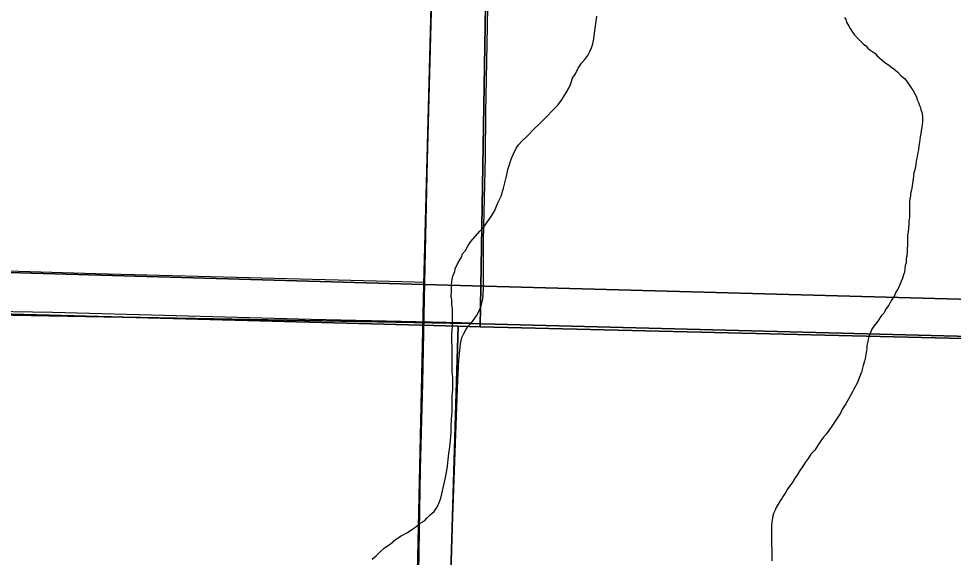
# Model space of a CAD drawing. Extents: x 0 to 68, y 0 to 52.9.
# Drawn here: x 46.643 to 47.485, y 35.018 to 35.503 of the extents above; entities that cross this region are included whole.
import ezdxf

# ---------------------------------------------------------------- set-up
doc = ezdxf.new("R2010")
doc.units = 0
for name, color, linetype in [('Default', 7, 'Continuous'), ('GM_X_County_Road', 7, 'Continuous'), ('GM_X_Minor_River', 7, 'Continuous'), ('GM_X_Township', 7, 'Continuous'), ('GM_X_Township_Road', 7, 'Continuous')]:
    doc.layers.add(name, color=color, linetype=linetype)

msp = doc.modelspace()

# ---------------------------------------------------------------- linework, layer by layer
at = {"layer": 'Default'}
for points in [[(45.68961, 36.62483), (47.04294, 36.58651), (47.00797, 35.26364), (45.66716, 35.30232)], [(47.04294, 36.58651), (48.38433, 36.55233), (48.34582, 35.22698), (47.00797, 35.26364)], [(47.07622, 36.27481), (47.05879, 35.22529), (47.03919, 35.22593), (45.9997, 35.25406), (46.0139, 36.30128)], [(48.14013, 36.24631), (48.11512, 35.19975), (47.05879, 35.22529), (47.07622, 36.27481)], [(45.66716, 35.30232), (47.00797, 35.26364), (46.97896, 33.9387), (45.64513, 33.97481)], [(47.00797, 35.26364), (48.34582, 35.22698), (48.31488, 33.90856), (46.97896, 33.9387)], [(45.9809, 35.25428), (45.9997, 35.25406), (47.03919, 35.22593), (47.00837, 34.19765), (45.92571, 34.22831)], [(47.03919, 35.22593), (47.05879, 35.22529), (48.11512, 35.19975), (48.08148, 34.17031), (47.00837, 34.19765)]]:
    msp.add_lwpolyline(points, close=True, dxfattribs=at)
at = {"layer": 'GM_X_County_Road'}
for points in [[(47.00914, 35.26579), (47.01144, 35.3757), (47.01675, 35.57662), (47.02103, 35.73244), (47.02518, 35.89236), (47.02596, 35.92783)], [(47.05093, 35.22914), (47.05545, 35.23523), (47.05843, 35.24115), (47.05965, 35.24424), (47.06116, 35.25072), (47.06155, 35.25403), (47.06197, 35.26065), (47.06201, 35.3034), (47.0636, 35.37885), (47.06399, 35.41823), (47.06474, 35.46415), (47.06692, 35.57899), (47.06819, 35.6479), (47.07041, 35.73647), (47.07033, 35.74968), (47.0703, 35.75575)], [(46.99522, 34.60237), (46.99533, 34.60884), (46.99678, 34.67854), (47.00014, 34.82619), (47.00333, 34.98612), (47.00462, 35.05996), (47.005, 35.09685), (47.00724, 35.17474), (47.00914, 35.26579)], [(47.0217, 34.70796), (47.02235, 34.73142), (47.02473, 34.80356), (47.02731, 34.87899), (47.02911, 34.92476), (47.03175, 34.98066), (47.03347, 35.02982), (47.03691, 35.12867), (47.03874, 35.17737), (47.03978, 35.19548), (47.04048, 35.20413), (47.04117, 35.20993), (47.04239, 35.21568), (47.04378, 35.21869), (47.04586, 35.2227), (47.04784, 35.22555), (47.05093, 35.22914)]]:
    msp.add_lwpolyline(points, dxfattribs=at)
at = {"layer": 'GM_X_Minor_River'}
for points in [[(47.03289, 35.26067), (47.0329, 35.26318), (47.03341, 35.26619), (47.03392, 35.2702), (47.03493, 35.2727), (47.03594, 35.27521), (47.03645, 35.27771), (47.03846, 35.28222), (47.04048, 35.28573), (47.04199, 35.28823), (47.043, 35.29124), (47.04551, 35.29424), (47.04803, 35.29875), (47.05055, 35.30225), (47.0586, 35.31175), (47.06212, 35.31525), (47.06514, 35.31976), (47.06866, 35.32477), (47.07168, 35.32977), (47.07471, 35.33729), (47.07774, 35.3433), (47.07976, 35.35031), (47.08128, 35.35633), (47.0828, 35.36234), (47.08381, 35.36736), (47.08533, 35.37187), (47.08684, 35.37638), (47.08886, 35.38139), (47.09088, 35.38589), (47.0934, 35.3894), (47.09641, 35.3929), (47.10194, 35.3979), (47.10697, 35.4034), (47.11301, 35.4089), (47.11904, 35.4149), (47.12407, 35.4204), (47.1286, 35.4249), (47.13162, 35.42891), (47.13413, 35.43291), (47.13665, 35.43691), (47.13867, 35.44042), (47.14018, 35.44393), (47.1422, 35.44944), (47.14472, 35.45344), (47.14724, 35.45845), (47.15026, 35.46296), (47.15328, 35.46646), (47.15579, 35.46996), (47.15781, 35.47347), (47.15932, 35.47697), (47.16033, 35.48048), (47.16135, 35.48499), (47.16186, 35.49001), (47.16237, 35.49452), (47.16339, 35.50054), (47.1639, 35.50555)], [(47.38708, 35.50432), (47.38828, 35.50231), (47.38907, 35.4999), (47.39107, 35.49628), (47.39227, 35.49427), (47.39387, 35.49186), (47.39587, 35.48904), (47.39907, 35.48542), (47.40148, 35.48301), (47.40388, 35.48059), (47.40628, 35.47858), (47.40828, 35.47656), (47.41069, 35.47455), (47.41269, 35.47334), (47.4147, 35.47173), (47.4167, 35.46971), (47.42351, 35.46367), (47.42671, 35.46165), (47.42872, 35.46004), (47.43152, 35.45803), (47.43513, 35.45481), (47.43833, 35.45159), (47.44113, 35.44917), (47.44354, 35.44635), (47.44554, 35.44353), (47.44714, 35.44072)], [(47.44714, 35.44072), (47.44874, 35.43871), (47.45034, 35.43589), (47.45193, 35.43268), (47.45273, 35.42987), (47.45393, 35.42746), (47.45472, 35.42504), (47.45552, 35.42304), (47.45592, 35.42103), (47.45672, 35.41902), (47.45751, 35.415), (47.45751, 35.41259), (47.4575, 35.40979), (47.45709, 35.40778), (47.45669, 35.40537), (47.45628, 35.40217), (47.45587, 35.39936), (47.45546, 35.39655), (47.45506, 35.39414), (47.45465, 35.39174), (47.45424, 35.38853), (47.45383, 35.38491), (47.45302, 35.38131), (47.45261, 35.3785), (47.4518, 35.37489), (47.45139, 35.37128), (47.45058, 35.36687), (47.44977, 35.36406), (47.44936, 35.36125), (47.44895, 35.35884), (47.44773, 35.35042), (47.44732, 35.34761), (47.44652, 35.34561), (47.44651, 35.3436), (47.4461, 35.3408), (47.4457, 35.33839), (47.44569, 35.33397), (47.44568, 35.33076), (47.44567, 35.32715), (47.44566, 35.32434), (47.44525, 35.32073), (47.44525, 35.31792), (47.44484, 35.31471), (47.44443, 35.3111), (47.44402, 35.30789), (47.44401, 35.30268), (47.444, 35.29906), (47.44359, 35.29585), (47.44358, 35.29264), (47.44318, 35.28944), (47.44277, 35.28663), (47.44276, 35.28301), (47.44195, 35.28061), (47.44154, 35.2778), (47.44113, 35.27459), (47.44032, 35.27219), (47.43952, 35.26938), (47.4379, 35.26577), (47.43669, 35.26257), (47.43508, 35.25936), (47.43347, 35.25656), (47.43226, 35.25375), (47.43065, 35.25135), (47.42944, 35.24935), (47.42823, 35.24734), (47.42702, 35.24494), (47.4242, 35.24094), (47.42299, 35.23813), (47.42058, 35.23573), (47.41937, 35.23373), (47.41775, 35.23132), (47.41614, 35.22932), (47.41373, 35.22612), (47.41172, 35.22332), (47.40889, 35.2157), (47.40808, 35.21209), (47.40727, 35.20848), (47.40726, 35.20607), (47.40686, 35.20367), (47.40644, 35.20046), (47.40563, 35.19685), (47.40523, 35.19444), (47.40401, 35.19043), (47.4032, 35.18682), (47.4024, 35.18442), (47.40118, 35.18161), (47.39997, 35.17841), (47.39876, 35.1752), (47.39715, 35.17199), (47.39554, 35.16919), (47.39433, 35.16679), (47.39272, 35.16398), (47.3911, 35.16078), (47.38828, 35.15597), (47.38546, 35.15156), (47.38345, 35.14756), (47.38103, 35.14395), (47.37861, 35.14035), (47.37579, 35.13594), (47.37297, 35.13194), (47.37056, 35.12874)], [(46.96159, 35.0161), (46.96511, 35.0191), (46.96863, 35.0226), (46.97265, 35.0261), (46.97767, 35.02959), (46.9827, 35.03359), (46.98772, 35.03708), (46.99325, 35.04008), (46.99727, 35.04257), (47.00079, 35.04507), (47.00481, 35.04856), (47.00883, 35.05056), (47.01084, 35.05306), (47.01386, 35.05606), (47.01738, 35.05906), (47.0204, 35.06356), (47.02191, 35.06707), (47.02343, 35.07108), (47.02748, 35.08812), (47.02849, 35.09414), (47.02951, 35.09965), (47.03003, 35.10567), (47.03054, 35.11119), (47.03156, 35.1172), (47.03207, 35.12322), (47.03259, 35.12974), (47.0326, 35.13576), (47.03312, 35.14228), (47.03364, 35.1488), (47.03366, 35.15632), (47.03367, 35.16285), (47.03419, 35.16886), (47.0342, 35.17438), (47.03421, 35.1799), (47.03372, 35.18492), (47.03374, 35.19044), (47.03375, 35.19646), (47.03376, 35.20197), (47.03378, 35.20749), (47.03329, 35.21301), (47.0333, 35.21903), (47.03382, 35.22555), (47.03383, 35.23007), (47.03384, 35.23458), (47.03385, 35.23809), (47.03385, 35.2416), (47.03336, 35.24562), (47.03337, 35.24963), (47.03288, 35.25314), (47.03289, 35.25716), (47.03289, 35.26067)], [(47.37056, 35.12874), (47.36814, 35.12594), (47.36573, 35.12273), (47.36331, 35.11913), (47.36049, 35.11432), (47.35687, 35.11072), (47.35445, 35.10672), (47.35164, 35.10311), (47.34922, 35.09911), (47.3468, 35.0959), (47.34479, 35.0923), (47.34197, 35.08829), (47.33995, 35.08469), (47.33754, 35.08189), (47.33593, 35.07908), (47.33431, 35.07628), (47.3319, 35.07268), (47.33069, 35.07067), (47.32908, 35.06867), (47.32545, 35.06266), (47.32424, 35.05946), (47.32303, 35.05705), (47.32263, 35.05505), (47.32222, 35.05304), (47.32181, 35.04943), (47.3214, 35.04703), (47.3214, 35.04502), (47.32139, 35.04261), (47.32139, 35.0402), (47.32138, 35.0378), (47.32138, 35.03458), (47.32137, 35.03177), (47.32136, 35.02856), (47.32175, 35.02495), (47.32175, 35.02214), (47.32174, 35.01853), (47.32173, 35.01452)]]:
    msp.add_lwpolyline(points, dxfattribs=at)
at = {"layer": 'GM_X_Township'}
for points in [[(49.65006, 35.14791), (49.27004, 35.15827), (49.16794, 35.1597), (48.64756, 35.17873), (48.11741, 35.1987), (47.75469, 35.21012), (47.04874, 35.22839), (46.52235, 35.23802), (45.99923, 35.25445), (45.98487, 35.25468), (45.19609, 35.27373)], [(45.19609, 35.27373), (45.98487, 35.25468), (45.99923, 35.25445), (46.52235, 35.23802), (47.04874, 35.22839), (47.75469, 35.21012), (48.11741, 35.1987), (48.64756, 35.17873), (49.16794, 35.1597), (49.14655, 34.52617), (49.1402, 34.32683), (49.1301, 33.87287), (49.12379, 33.61016), (49.09761, 32.54877), (49.08008, 32.02106), (49.06912, 31.4938), (49.06183, 31.14308)]]:
    msp.add_lwpolyline(points, dxfattribs=at)
at = {"layer": 'GM_X_Township_Road'}
for points in [[(44.99612, 35.32175), (45.14605, 35.3173), (45.45773, 35.30878), (45.60946, 35.30421), (45.83093, 35.29804), (45.92117, 35.29592), (45.97448, 35.29455), (46.20415, 35.28788), (46.45842, 35.28077), (46.52402, 35.27905), (46.71267, 35.2736), (46.99975, 35.26603), (47.00914, 35.26579)], [(46.52974, 35.24115), (46.67342, 35.23848), (46.78495, 35.23564), (46.90632, 35.23237), (47.04205, 35.22934), (47.05093, 35.22914)]]:
    msp.add_lwpolyline(points, dxfattribs=at)

doc.saveas('drawing.dxf')
